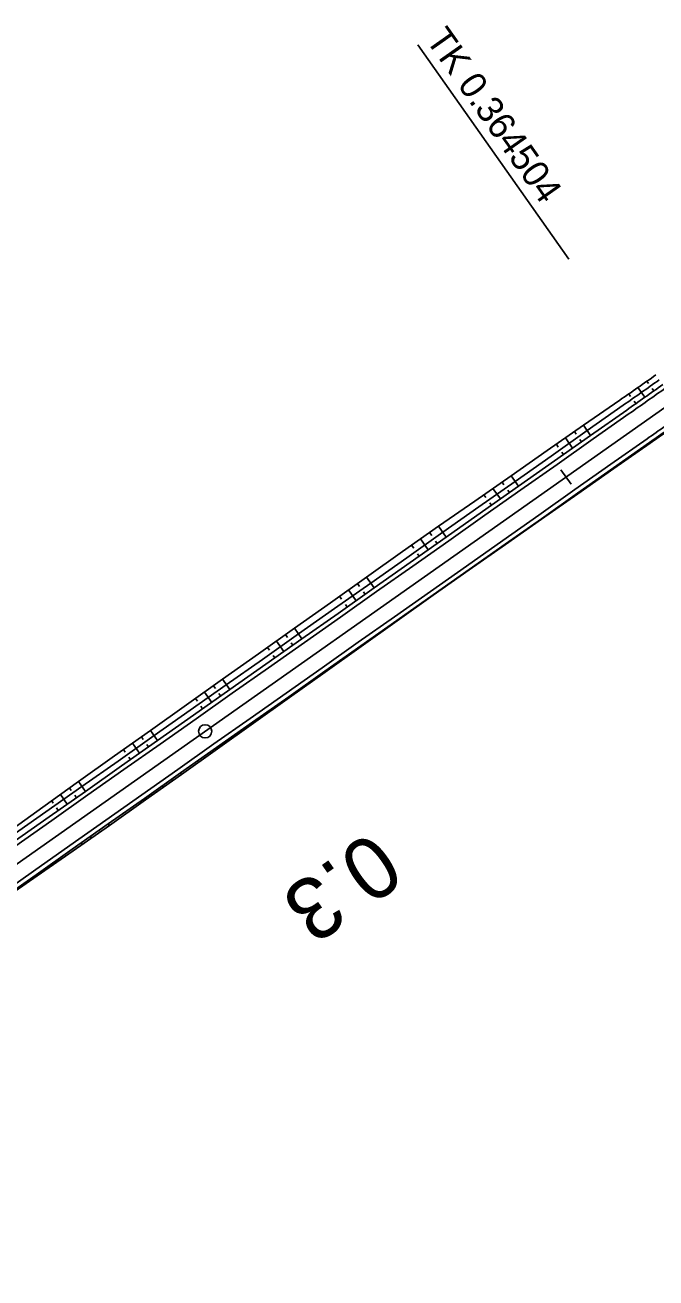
# Model space of a CAD drawing. Extents: x -481656 to -478728, y -1113199 to -1110710.
# Drawn here: x -480392.6 to -480321.2, y -1112820.8 to -1112678.9 of the extents above; entities that cross this region are included whole.
import ezdxf

# ---------------------------------------------------------------- set-up
doc = ezdxf.new("R2010")
doc.units = 0
for name, color, linetype in [('C14_HATCH_SLOPE_L', 7, 'Continuous'), ('C14_HATCH_SLOPE_R', 7, 'Continuous'), ('C14_HECTOMETRY', 7, 'Continuous'), ('C14_HLBODY', 7, 'Continuous'), ('C14_HRANA_TELESO', 7, 'Continuous'), ('C14_KORUNA', 7, 'Continuous'), ('C14_OSA', 7, 'Continuous'), ('C14_PRIKOP', 7, 'Continuous'), ('C14_STANICENI', 7, 'Continuous'), ('C14_VOZOVKA', 7, 'Continuous'), ('C14_ZPEVKRAJ', 7, 'Continuous')]:
    doc.layers.add(name, color=color, linetype=linetype)

msp = doc.modelspace()

# ---------------------------------------------------------------- linework, layer by layer
at = {"layer": 'C14_HATCH_SLOPE_L'}
for p, q in [((-480322.42, -1112721.07), (-480323.2, -1112719.97)), ((-480321.98, -1112719.53), (-480322.17, -1112719.26)), ((-480321.4, -1112720.35), (-480321.59, -1112720.08)), ((-480324.02, -1112720.97), (-480324.22, -1112720.69)), ((-480323.44, -1112721.79), (-480323.63, -1112721.52)), ((-480328.55, -1112725.4), (-480329.36, -1112724.25)), ((-480330.6, -1112726.83), (-480331.41, -1112725.68)), ((-480330.17, -1112725.27), (-480330.38, -1112724.97)), ((-480329.57, -1112726.11), (-480329.77, -1112725.84)), ((-480332.22, -1112726.71), (-480332.43, -1112726.4)), ((-480331.62, -1112727.55), (-480331.81, -1112727.28)), ((-480336.73, -1112731.16), (-480337.55, -1112729.98)), ((-480338.77, -1112732.59), (-480339.61, -1112731.41)), ((-480338.36, -1112731.01), (-480338.58, -1112730.69)), ((-480337.75, -1112731.88), (-480337.94, -1112731.6)), ((-480340.41, -1112732.44), (-480340.64, -1112732.12)), ((-480339.79, -1112733.31), (-480339.98, -1112733.04)), ((-480344.9, -1112736.92), (-480345.77, -1112735.68)), ((-480346.94, -1112738.35), (-480347.82, -1112737.12)), ((-480346.55, -1112736.74), (-480346.79, -1112736.4)), ((-480345.92, -1112737.64), (-480346.11, -1112737.36)), ((-480348.59, -1112738.18), (-480348.84, -1112737.83)), ((-480347.97, -1112739.08), (-480348.16, -1112738.8)), ((-480353.07, -1112742.68), (-480353.94, -1112741.45)), ((-480355.12, -1112744.12), (-480355.97, -1112742.9)), ((-480354.72, -1112742.51), (-480354.96, -1112742.18)), ((-480354.1, -1112743.4), (-480354.29, -1112743.12)), ((-480356.76, -1112743.96), (-480356.99, -1112743.62)), ((-480356.14, -1112744.84), (-480356.33, -1112744.56)), ((-480361.25, -1112748.44), (-480362.09, -1112747.24)), ((-480363.29, -1112749.88), (-480364.13, -1112748.69)), ((-480362.88, -1112748.29), (-480363.11, -1112747.96)), ((-480364.92, -1112749.73), (-480365.15, -1112749.41)), ((-480362.27, -1112749.16), (-480362.46, -1112748.88)), ((-480364.31, -1112750.6), (-480364.51, -1112750.32)), ((-480369.42, -1112754.2), (-480370.25, -1112753.02)), ((-480371.47, -1112755.64), (-480372.29, -1112754.47)), ((-480371.05, -1112754.06), (-480371.27, -1112753.75)), ((-480373.09, -1112755.5), (-480373.31, -1112755.2)), ((-480370.44, -1112754.92), (-480370.64, -1112754.64)), ((-480372.49, -1112756.36), (-480372.68, -1112756.08)), ((-480379.21, -1112759.83), (-480379.42, -1112759.53)), ((-480377.6, -1112759.96), (-480378.41, -1112758.81)), ((-480381.25, -1112761.28), (-480381.46, -1112760.98)), ((-480379.64, -1112761.4), (-480380.44, -1112760.26)), ((-480378.62, -1112760.68), (-480378.81, -1112760.4)), ((-480380.66, -1112762.12), (-480380.85, -1112761.84)), ((-480387.37, -1112765.62), (-480387.57, -1112765.34)), ((-480385.77, -1112765.72), (-480386.55, -1112764.61)), ((-480389.41, -1112767.07), (-480389.59, -1112766.8)), ((-480387.82, -1112767.16), (-480388.58, -1112766.07)), ((-480386.79, -1112766.44), (-480386.98, -1112766.16)), ((-480388.84, -1112767.88), (-480389.03, -1112767.6))]:
    msp.add_line(p, q, dxfattribs=at)
at = {"layer": 'C14_HATCH_SLOPE_R'}
for p, q in [((-480326.98, -1112729.79), (-480326.96, -1112729.83)), ((-480326.93, -1112729.86), (-480326.93, -1112729.86)), ((-480325.96, -1112729.07), (-480325.91, -1112729.14)), ((-480329.03, -1112731.23), (-480329, -1112731.26)), ((-480328.98, -1112731.29), (-480328.98, -1112731.29)), ((-480328, -1112730.51), (-480327.96, -1112730.58)), ((-480335.16, -1112735.55), (-480335.14, -1112735.57)), ((-480335.13, -1112735.59), (-480335.13, -1112735.59)), ((-480334.13, -1112734.83), (-480334.1, -1112734.88)), ((-480337.2, -1112736.99), (-480337.19, -1112737.01)), ((-480337.17, -1112737.03), (-480337.17, -1112737.03)), ((-480336.18, -1112736.27), (-480336.15, -1112736.31)), ((-480343.33, -1112741.31), (-480343.32, -1112741.32)), ((-480343.31, -1112741.34), (-480343.31, -1112741.34)), ((-480342.31, -1112740.59), (-480342.29, -1112740.61)), ((-480345.37, -1112742.75), (-480345.36, -1112742.77)), ((-480345.35, -1112742.78), (-480345.35, -1112742.78)), ((-480344.35, -1112742.03), (-480344.33, -1112742.06)), ((-480351.5, -1112747.07), (-480351.49, -1112747.1)), ((-480351.47, -1112747.13), (-480351.47, -1112747.13)), ((-480350.48, -1112746.35), (-480350.45, -1112746.4)), ((-480353.55, -1112748.51), (-480353.53, -1112748.54)), ((-480353.5, -1112748.58), (-480353.5, -1112748.58)), ((-480352.53, -1112747.79), (-480352.48, -1112747.85)), ((-480359.68, -1112752.83), (-480359.65, -1112752.88)), ((-480359.61, -1112752.92), (-480359.61, -1112752.92)), ((-480358.66, -1112752.11), (-480358.6, -1112752.2)), ((-480361.72, -1112754.27), (-480361.69, -1112754.32)), ((-480361.65, -1112754.37), (-480361.65, -1112754.37)), ((-480360.7, -1112753.55), (-480360.63, -1112753.65)), ((-480367.85, -1112758.59), (-480367.81, -1112758.66)), ((-480367.76, -1112758.72), (-480367.76, -1112758.72)), ((-480366.83, -1112757.88), (-480366.74, -1112758)), ((-480369.9, -1112760.03), (-480369.85, -1112760.1)), ((-480369.8, -1112760.17), (-480369.8, -1112760.17)), ((-480368.87, -1112759.31), (-480368.78, -1112759.45)), ((-480376.03, -1112764.35), (-480375.97, -1112764.44)), ((-480375.01, -1112763.64), (-480374.89, -1112763.8)), ((-480378.07, -1112765.79), (-480378.01, -1112765.88)), ((-480377.05, -1112765.07), (-480376.93, -1112765.25)), ((-480375.91, -1112764.52), (-480375.91, -1112764.52)), ((-480377.94, -1112765.97), (-480377.94, -1112765.97)), ((-480383.18, -1112769.4), (-480383.04, -1112769.59)), ((-480385.22, -1112770.84), (-480385.09, -1112771.02)), ((-480384.2, -1112770.12), (-480384.13, -1112770.21)), ((-480384.06, -1112770.31), (-480384.06, -1112770.31)), ((-480386.24, -1112771.56), (-480386.18, -1112771.65)), ((-480386.11, -1112771.74), (-480386.11, -1112771.74)), ((-480391.35, -1112775.16), (-480391.24, -1112775.31)), ((-480392.38, -1112775.88), (-480392.32, -1112775.95)), ((-480392.27, -1112776.03), (-480392.27, -1112776.03))]:
    msp.add_line(p, q, dxfattribs=at)
at = {"layer": 'C14_HECTOMETRY'}
msp.add_circle((-480372.21, -1112758.92), 0.75, dxfattribs=at)
at = {"layer": 'C14_HLBODY'}
msp.add_line((-480348.12, -1112681.13), (-480331.01, -1112705.41), dxfattribs=at)
at = {"layer": 'C14_HRANA_TELESO'}
for p, q in [((-480329.36, -1112724.25), (-480325.25, -1112721.4)), ((-480333.46, -1112727.11), (-480329.36, -1112724.25)), ((-480337.55, -1112729.98), (-480333.46, -1112727.11)), ((-480325.91, -1112729.14), (-480321.81, -1112726.27)), ((-480341.66, -1112732.83), (-480337.55, -1112729.98)), ((-480330.01, -1112732.01), (-480325.91, -1112729.14)), ((-480345.77, -1112735.68), (-480341.66, -1112732.83)), ((-480334.1, -1112734.88), (-480330.01, -1112732.01)), ((-480349.86, -1112738.55), (-480345.77, -1112735.68)), ((-480338.2, -1112737.75), (-480334.1, -1112734.88)), ((-480353.94, -1112741.45), (-480349.86, -1112738.55)), ((-480342.29, -1112740.61), (-480338.2, -1112737.75)), ((-480358.01, -1112744.35), (-480353.94, -1112741.45)), ((-480346.38, -1112743.5), (-480342.29, -1112740.61)), ((-480362.09, -1112747.24), (-480358.01, -1112744.35)), ((-480350.45, -1112746.4), (-480346.38, -1112743.5)), ((-480366.17, -1112750.13), (-480362.09, -1112747.24)), ((-480354.52, -1112749.3), (-480350.45, -1112746.4)), ((-480370.25, -1112753.02), (-480366.17, -1112750.13)), ((-480358.6, -1112752.2), (-480354.52, -1112749.3)), ((-480374.33, -1112755.92), (-480370.25, -1112753.02)), ((-480362.67, -1112755.1), (-480358.6, -1112752.2)), ((-480366.74, -1112758), (-480362.67, -1112755.1)), ((-480378.41, -1112758.81), (-480374.33, -1112755.92)), ((-480370.82, -1112760.9), (-480366.74, -1112758)), ((-480382.48, -1112761.71), (-480378.41, -1112758.81)), ((-480374.89, -1112763.8), (-480370.82, -1112760.9)), ((-480386.55, -1112764.61), (-480382.48, -1112761.71)), ((-480378.96, -1112766.7), (-480374.89, -1112763.8)), ((-480390.61, -1112767.53), (-480386.55, -1112764.61)), ((-480383.04, -1112769.59), (-480378.96, -1112766.7)), ((-480394.66, -1112770.46), (-480390.61, -1112767.53)), ((-480387.14, -1112772.45), (-480383.04, -1112769.59)), ((-480391.24, -1112775.31), (-480387.14, -1112772.45)), ((-480395.34, -1112778.18), (-480391.24, -1112775.31))]:
    msp.add_line(p, q, dxfattribs=at)
for centre, radius, start, end in [((-481003.82, -1111744.76), 1189.24, 304.79128, 305.03196), ((-481012.18, -1111736.08), 1207.1, 304.88445, 305.12192)]:
    msp.add_arc(centre, radius, start, end, dxfattribs=at)
at = {"layer": 'C14_KORUNA'}
for p, q in [((-480328.55, -1112725.4), (-480324.46, -1112722.52)), ((-480332.64, -1112728.27), (-480328.55, -1112725.4)), ((-480325.96, -1112729.07), (-480321.87, -1112726.19)), ((-480336.73, -1112731.16), (-480332.64, -1112728.27)), ((-480330.05, -1112731.95), (-480325.96, -1112729.07)), ((-480340.81, -1112734.03), (-480336.73, -1112731.16)), ((-480334.13, -1112734.83), (-480330.05, -1112731.95)), ((-480344.9, -1112736.92), (-480340.81, -1112734.03)), ((-480338.22, -1112737.71), (-480334.13, -1112734.83)), ((-480348.99, -1112739.8), (-480344.9, -1112736.92)), ((-480342.31, -1112740.59), (-480338.22, -1112737.71)), ((-480353.07, -1112742.68), (-480348.99, -1112739.8)), ((-480346.4, -1112743.47), (-480342.31, -1112740.59)), ((-480357.16, -1112745.56), (-480353.07, -1112742.68)), ((-480350.48, -1112746.35), (-480346.4, -1112743.47)), ((-480361.25, -1112748.44), (-480357.16, -1112745.56)), ((-480354.57, -1112749.23), (-480350.48, -1112746.35)), ((-480365.34, -1112751.32), (-480361.25, -1112748.44)), ((-480358.66, -1112752.11), (-480354.57, -1112749.23)), ((-480369.42, -1112754.2), (-480365.34, -1112751.32)), ((-480362.74, -1112755), (-480358.66, -1112752.11)), ((-480373.51, -1112757.08), (-480369.42, -1112754.2)), ((-480366.83, -1112757.88), (-480362.74, -1112755)), ((-480377.6, -1112759.96), (-480373.51, -1112757.08)), ((-480370.92, -1112760.76), (-480366.83, -1112757.88)), ((-480381.68, -1112762.84), (-480377.6, -1112759.96)), ((-480375.01, -1112763.64), (-480370.92, -1112760.76)), ((-480385.77, -1112765.72), (-480381.68, -1112762.84)), ((-480379.09, -1112766.52), (-480375.01, -1112763.64)), ((-480389.86, -1112768.6), (-480385.77, -1112765.72)), ((-480383.18, -1112769.4), (-480379.09, -1112766.52)), ((-480393.95, -1112771.48), (-480389.86, -1112768.6)), ((-480387.27, -1112772.28), (-480383.18, -1112769.4)), ((-480391.35, -1112775.16), (-480387.27, -1112772.28)), ((-480395.44, -1112778.04), (-480391.35, -1112775.16))]:
    msp.add_line(p, q, dxfattribs=at)
for centre, radius, start, end in [((-481009.83, -1111745.73), 1193.25, 305.0557, 305.29565), ((-481015.02, -1111738.37), 1206.75, 305.05694, 305.29448)]:
    msp.add_arc(centre, radius, start, end, dxfattribs=at)
at = {"layer": 'C14_OSA'}
msp.add_line((-480462.96, -1112822.86), (-480319.49, -1112721.76), dxfattribs=at)
at = {"layer": 'C14_PRIKOP'}
for p, q in [((-480328.93, -1112724.85), (-480324.85, -1112721.97)), ((-480333.02, -1112727.73), (-480328.93, -1112724.85)), ((-480337.11, -1112730.61), (-480333.02, -1112727.73)), ((-480341.2, -1112733.49), (-480337.11, -1112730.61)), ((-480345.28, -1112736.37), (-480341.2, -1112733.49)), ((-480349.37, -1112739.25), (-480345.28, -1112736.37)), ((-480353.46, -1112742.13), (-480349.37, -1112739.25)), ((-480357.54, -1112745.01), (-480353.46, -1112742.13)), ((-480361.63, -1112747.89), (-480357.54, -1112745.01)), ((-480365.72, -1112750.77), (-480361.63, -1112747.89)), ((-480369.81, -1112753.65), (-480365.72, -1112750.77)), ((-480373.89, -1112756.53), (-480369.81, -1112753.65)), ((-480377.98, -1112759.41), (-480373.89, -1112756.53)), ((-480382.07, -1112762.29), (-480377.98, -1112759.41)), ((-480386.16, -1112765.17), (-480382.07, -1112762.29)), ((-480390.24, -1112768.05), (-480386.16, -1112765.17)), ((-480394.33, -1112770.93), (-480390.24, -1112768.05))]:
    msp.add_line(p, q, dxfattribs=at)
msp.add_arc((-481009.07, -1111746.82), 1191.25, 305.05551, 305.29583, dxfattribs=at)
at = {"layer": 'C14_STANICENI'}
msp.add_line((-480330.77, -1112730.93), (-480331.92, -1112729.3), dxfattribs=at)
at = {"layer": 'C14_VOZOVKA'}
for p, q in [((-480328.26, -1112725.8), (-480324.18, -1112722.92)), ((-480332.35, -1112728.68), (-480328.26, -1112725.8)), ((-480326.25, -1112728.66), (-480322.16, -1112725.78)), ((-480336.44, -1112731.56), (-480332.35, -1112728.68)), ((-480330.33, -1112731.54), (-480326.25, -1112728.66)), ((-480340.53, -1112734.44), (-480336.44, -1112731.56)), ((-480334.42, -1112734.43), (-480330.33, -1112731.54)), ((-480344.61, -1112737.32), (-480340.53, -1112734.44)), ((-480338.51, -1112737.3), (-480334.42, -1112734.43)), ((-480348.7, -1112740.2), (-480344.61, -1112737.32)), ((-480342.6, -1112740.19), (-480338.51, -1112737.3)), ((-480352.79, -1112743.08), (-480348.7, -1112740.2)), ((-480346.68, -1112743.06), (-480342.6, -1112740.19)), ((-480356.87, -1112745.97), (-480352.79, -1112743.08)), ((-480350.77, -1112745.95), (-480346.68, -1112743.06)), ((-480360.96, -1112748.84), (-480356.87, -1112745.97)), ((-480354.86, -1112748.83), (-480350.77, -1112745.95)), ((-480365.05, -1112751.73), (-480360.96, -1112748.84)), ((-480358.94, -1112751.71), (-480354.86, -1112748.83)), ((-480369.14, -1112754.6), (-480365.05, -1112751.73)), ((-480363.03, -1112754.59), (-480358.94, -1112751.71)), ((-480373.22, -1112757.49), (-480369.14, -1112754.6)), ((-480367.12, -1112757.47), (-480363.03, -1112754.59)), ((-480377.31, -1112760.37), (-480373.22, -1112757.49)), ((-480371.21, -1112760.35), (-480367.12, -1112757.47)), ((-480381.4, -1112763.25), (-480377.31, -1112760.37)), ((-480375.29, -1112763.23), (-480371.21, -1112760.35)), ((-480385.48, -1112766.13), (-480381.4, -1112763.25)), ((-480379.38, -1112766.11), (-480375.29, -1112763.23)), ((-480389.57, -1112769.01), (-480385.48, -1112766.13)), ((-480383.47, -1112768.99), (-480379.38, -1112766.11)), ((-480393.66, -1112771.89), (-480389.57, -1112769.01)), ((-480387.55, -1112771.87), (-480383.47, -1112768.99)), ((-480391.64, -1112774.75), (-480387.55, -1112771.87)), ((-480395.73, -1112777.63), (-480391.64, -1112774.75))]:
    msp.add_line(p, q, dxfattribs=at)
for centre, radius, start, end in [((-481010.41, -1111744.91), 1194.75, 305.05584, 305.29552), ((-481014.44, -1111739.19), 1205.25, 305.05681, 305.29461)]:
    msp.add_arc(centre, radius, start, end, dxfattribs=at)
at = {"layer": 'C14_ZPEVKRAJ'}
for p, q in [((-480328.26, -1112725.8), (-480324.18, -1112722.92)), ((-480332.35, -1112728.68), (-480328.26, -1112725.8)), ((-480326.25, -1112728.66), (-480322.16, -1112725.78)), ((-480336.44, -1112731.56), (-480332.35, -1112728.68)), ((-480330.33, -1112731.54), (-480326.25, -1112728.66)), ((-480340.53, -1112734.44), (-480336.44, -1112731.56)), ((-480334.42, -1112734.43), (-480330.33, -1112731.54)), ((-480344.61, -1112737.32), (-480340.53, -1112734.44)), ((-480338.51, -1112737.3), (-480334.42, -1112734.43)), ((-480348.7, -1112740.2), (-480344.61, -1112737.32)), ((-480342.6, -1112740.19), (-480338.51, -1112737.3)), ((-480352.79, -1112743.08), (-480348.7, -1112740.2)), ((-480346.68, -1112743.06), (-480342.6, -1112740.19)), ((-480356.87, -1112745.97), (-480352.79, -1112743.08)), ((-480350.77, -1112745.95), (-480346.68, -1112743.06)), ((-480360.96, -1112748.84), (-480356.87, -1112745.97)), ((-480354.86, -1112748.83), (-480350.77, -1112745.95)), ((-480365.05, -1112751.73), (-480360.96, -1112748.84)), ((-480358.94, -1112751.71), (-480354.86, -1112748.83)), ((-480369.14, -1112754.6), (-480365.05, -1112751.73)), ((-480363.03, -1112754.59), (-480358.94, -1112751.71)), ((-480373.22, -1112757.49), (-480369.14, -1112754.6)), ((-480367.12, -1112757.47), (-480363.03, -1112754.59)), ((-480377.31, -1112760.37), (-480373.22, -1112757.49)), ((-480371.21, -1112760.35), (-480367.12, -1112757.47)), ((-480381.4, -1112763.25), (-480377.31, -1112760.37)), ((-480375.29, -1112763.23), (-480371.21, -1112760.35)), ((-480385.48, -1112766.13), (-480381.4, -1112763.25)), ((-480379.38, -1112766.11), (-480375.29, -1112763.23)), ((-480389.57, -1112769.01), (-480385.48, -1112766.13)), ((-480383.47, -1112768.99), (-480379.38, -1112766.11)), ((-480393.66, -1112771.89), (-480389.57, -1112769.01)), ((-480387.55, -1112771.87), (-480383.47, -1112768.99)), ((-480391.64, -1112774.75), (-480387.55, -1112771.87)), ((-480395.73, -1112777.63), (-480391.64, -1112774.75))]:
    msp.add_line(p, q, dxfattribs=at)
for centre, radius, start, end in [((-481010.41, -1111744.91), 1194.75, 305.05584, 305.29552), ((-481014.44, -1111739.19), 1205.25, 305.05681, 305.29461)]:
    msp.add_arc(centre, radius, start, end, dxfattribs=at)

# ---------------------------------------------------------------- texts
at = {"layer": 'C14_HECTOMETRY'}
msp.add_text('0.3', height=7, rotation=215.1265, dxfattribs=at).set_placement((-480353.3, -1112770.06))
at = {"layer": 'C14_HLBODY'}
msp.add_text('TK 0.364504', height=2.999, rotation=305.1722, dxfattribs=at).set_placement((-480347.3, -1112680.56))

doc.saveas('drawing.dxf')
